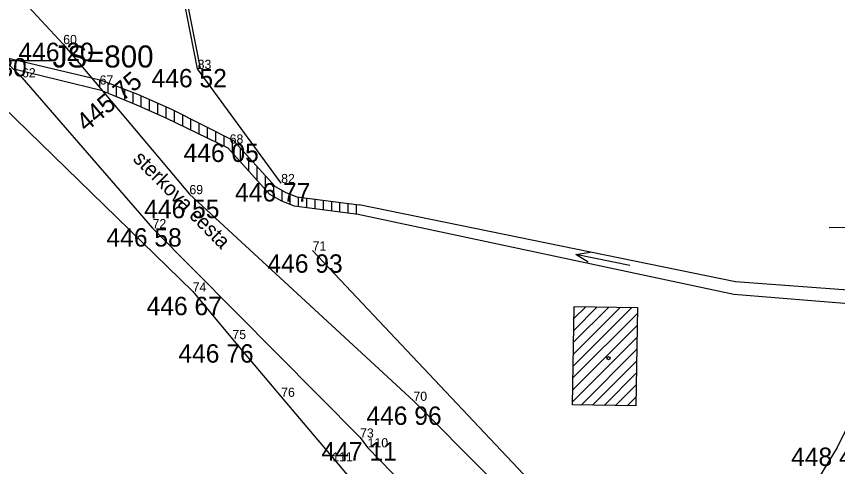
# Model space of a CAD drawing. Extents: x -559180 to -551373, y -1076947 to -1072071.
# Drawn here: x -553839.55 to -553794.91, y -1074556.42 to -1074531.94 of the extents above; entities that cross this region are included whole.
import ezdxf

# ---------------------------------------------------------------- set-up
doc = ezdxf.new("R2010")
doc.units = 0
for name, color, linetype in [('12_PLOTY', 7, 'Continuous'), ('14_BUDOVY', 7, 'Continuous'), ('17_KOMUNIKACE', 7, 'Continuous'), ('1_VODA_ZN', 7, 'Continuous'), ('28_VODA', 7, 'Continuous'), ('32', 7, 'Continuous'), ('3_BODY', 7, 'Continuous'), ('40_KANAL_ZN', 7, 'Continuous'), ('47_ZN_STAV_OBJ$', 7, 'Continuous'), ('49_POPIS_KANAL', 7, 'Continuous'), ('52_POPIS_UCELOVY', 7, 'Continuous'), ('6_VYSKY', 7, 'Continuous')]:
    doc.layers.add(name, color=color, linetype=linetype)

# ---------------------------------------------------------------- blocks, each defined once
blk = doc.blocks.new('POINT_DISPLAY')
blk.add_line((0, 0), (0, 0))
blk = doc.blocks.new('JS800')
at = {"layer": '49_POPIS_KANAL'}
blk.add_text('JS=800', height=1.2, dxfattribs=at).set_placement((-0.005, -0.236))
blk = doc.blocks.new('VYUST')
at = {"layer": '40_KANAL_ZN'}
for p, q in [((-0.35, 0.5), (0, 0.5)), ((0, 0.5), (0, -0.5)), ((0, 0), (3, 0.001)), ((-0.35, -0.5), (0, -0.5))]:
    blk.add_line(p, q, dxfattribs=at)
blk = doc.blocks.new('BZ')
at = {"layer": '47_ZN_STAV_OBJ$'}
blk.add_circle((0, 0), 0.0875, dxfattribs=at)
blk = doc.blocks.new('VOTOK')
at = {"layer": '28_VODA'}
for p, q in [((-3, 0), (0, 0)), ((-0.75, 0.281), (0, 0)), ((0, 0), (-0.75, -0.281))]:
    blk.add_line(p, q, dxfattribs=at)

msp = doc.modelspace()

# ---------------------------------------------------------------- linework, layer by layer
at = {"layer": '12_PLOTY'}
for p, q in [((-553829.7, -1074534.8), (-553832.73, -1074519.46)), ((-553829.552, -1074534.77), (-553832.582, -1074519.43)), ((-553829.552, -1074534.77), (-553829.7, -1074534.8)), ((-553825.16, -1074541.01), (-553829.7, -1074534.8)), ((-553840.29, -1074536.85), (-553829.97, -1074546.91)), ((-553790.1, -1074543.37), (-553795.373, -1074543.441)), ((-553810.38, -1074558.52), (-553823.45, -1074544.68)), ((-553829.97, -1074546.91), (-553827.81, -1074549.49)), ((-553791.6, -1074548.53), (-553794.93, -1074555.39)), ((-553827.81, -1074549.49), (-553825.16, -1074552.63)), ((-553825.16, -1074552.63), (-553820.61, -1074558)), ((-553794.93, -1074555.39), (-553796.9, -1074558.62))]:
    msp.add_line(p, q, dxfattribs=at)
at = {"layer": '14_BUDOVY'}
for p, q in [((-553809.32, -1074553.07), (-553809.23, -1074547.72)), ((-553809.23, -1074547.72), (-553805.79, -1074547.78)), ((-553805.79, -1074547.78), (-553805.87, -1074553.12)), ((-553805.87, -1074553.12), (-553809.32, -1074553.07))]:
    msp.add_line(p, q, dxfattribs=at)
at = {"layer": '17_KOMUNIKACE'}
for p, q in [((-553842.61, -1074527.4), (-553837.01, -1074533.45)), ((-553845.29, -1074529.44), (-553839.25, -1074535.26)), ((-553837.01, -1074533.45), (-553830.15, -1074541.61)), ((-553839.25, -1074535.26), (-553832.15, -1074543.46)), ((-553830.15, -1074541.61), (-553817.97, -1074552.85)), ((-553832.15, -1074543.46), (-553820.87, -1074554.85)), ((-553817.97, -1074552.85), (-553813.88, -1074556.95)), ((-553820.87, -1074554.85), (-553820.46, -1074555.38)), ((-553813.17, -1074562.89), (-553820.46, -1074555.38))]:
    msp.add_line(p, q, dxfattribs=at)
at = {"layer": '28_VODA'}
for p, q in [((-553840.44, -1074534.114), (-553835.463, -1074535.29)), ((-553834.882, -1074535.982), (-553839.626, -1074534.826)), ((-553835.463, -1074535.29), (-553834.95, -1074535.411)), ((-553827.753, -1074538.684), (-553825.481, -1074541.193)), ((-553828.063, -1074539.087), (-553825.786, -1074541.602)), ((-553824.304, -1074541.763), (-553820.914, -1074542.192)), ((-553824.448, -1074542.25), (-553820.977, -1074542.689)), ((-553800.465, -1074546.382), (-553820.914, -1074542.192)), ((-553820.977, -1074542.689), (-553800.559, -1074547.041)), ((-553791.122, -1074547.073), (-553800.465, -1074546.382)), ((-553800.559, -1074547.041), (-553791.361, -1074547.801))]:
    msp.add_line(p, q, dxfattribs=at)
for points in [[(-553834.95, -1074535.411), (-553832.976, -1074536.176), (-553831.114, -1074536.996), (-553827.753, -1074538.684)], [(-553834.882, -1074535.982), (-553833.026, -1074536.747), (-553831.437, -1074537.468), (-553828.063, -1074539.087)], [(-553825.481, -1074541.193), (-553824.912, -1074541.52), (-553824.304, -1074541.763)], [(-553825.786, -1074541.602), (-553825.136, -1074541.968), (-553824.448, -1074542.25)]]:
    msp.add_lwpolyline(points, dxfattribs=at)
at = {"layer": '32'}
for p, q in [((-553835.013, -1074535.826), (-553835.013, -1074535.396)), ((-553834.563, -1074536.113), (-553834.563, -1074535.561)), ((-553834.113, -1074536.299), (-553834.113, -1074535.735)), ((-553833.663, -1074536.484), (-553833.663, -1074535.91)), ((-553833.213, -1074536.67), (-553833.213, -1074536.084)), ((-553832.763, -1074536.866), (-553832.763, -1074536.27)), ((-553832.313, -1074537.071), (-553832.313, -1074536.468)), ((-553831.863, -1074537.275), (-553831.863, -1074536.666)), ((-553831.413, -1074537.48), (-553831.413, -1074536.864)), ((-553830.963, -1074537.695), (-553830.963, -1074537.072)), ((-553830.513, -1074537.911), (-553830.513, -1074537.298)), ((-553830.063, -1074538.127), (-553830.063, -1074537.524)), ((-553829.613, -1074538.343), (-553829.613, -1074537.75)), ((-553829.163, -1074538.559), (-553829.163, -1074537.976)), ((-553828.713, -1074538.775), (-553828.713, -1074538.202)), ((-553828.263, -1074538.991), (-553828.263, -1074538.428)), ((-553827.813, -1074539.363), (-553827.813, -1074538.663)), ((-553827.363, -1074539.86), (-553827.363, -1074539.114)), ((-553826.913, -1074540.357), (-553826.913, -1074539.611)), ((-553826.463, -1074540.854), (-553826.463, -1074540.108)), ((-553826.013, -1074541.351), (-553826.013, -1074540.605)), ((-553825.563, -1074541.728), (-553825.563, -1074541.102)), ((-553825.113, -1074541.977), (-553825.113, -1074541.404)), ((-553824.663, -1074542.162), (-553824.663, -1074541.62)), ((-553824.213, -1074542.28), (-553824.213, -1074541.775)), ((-553823.763, -1074542.337), (-553823.763, -1074541.831)), ((-553823.313, -1074542.394), (-553823.313, -1074541.888)), ((-553822.863, -1074542.45), (-553822.863, -1074541.945)), ((-553822.413, -1074542.507), (-553822.413, -1074542.002)), ((-553821.963, -1074542.564), (-553821.963, -1074542.059)), ((-553821.513, -1074542.621), (-553821.513, -1074542.116)), ((-553821.063, -1074542.678), (-553821.063, -1074542.173)), ((-553809.284, -1074550.956), (-553806.103, -1074547.775)), ((-553809.274, -1074550.309), (-553806.728, -1074547.764)), ((-553809.263, -1074549.662), (-553807.354, -1074547.753)), ((-553809.252, -1074549.015), (-553807.979, -1074547.742)), ((-553809.241, -1074548.367), (-553808.605, -1074547.731)), ((-553809.295, -1074551.604), (-553805.795, -1074548.103)), ((-553809.306, -1074552.251), (-553805.805, -1074548.749)), ((-553809.317, -1074552.898), (-553805.814, -1074549.395)), ((-553808.859, -1074553.077), (-553805.824, -1074550.041)), ((-553808.232, -1074553.086), (-553805.834, -1074550.688)), ((-553807.605, -1074553.095), (-553805.843, -1074551.334)), ((-553806.977, -1074553.104), (-553805.853, -1074551.98)), ((-553806.35, -1074553.113), (-553805.863, -1074552.626))]:
    msp.add_line(p, q, dxfattribs=at)

# ---------------------------------------------------------------- block references
at = {"layer": '1_VODA_ZN'}
for p in [(-553837.01, -1074533.45), (-553829.7, -1074534.8), (-553839.25, -1074535.26), (-553835.03, -1074535.65), (-553827.96, -1074538.86), (-553825.16, -1074541.01), (-553830.15, -1074541.61), (-553832.15, -1074543.46), (-553823.45, -1074544.68), (-553829.97, -1074546.91), (-553827.81, -1074549.49), (-553825.16, -1074552.63), (-553817.97, -1074552.85), (-553820.87, -1074554.85), (-553820.46, -1074555.38), (-553794.93, -1074555.39), (-553822.38, -1074556.14)]:
    msp.add_blockref('POINT_DISPLAY', p, dxfattribs=at)
at = {"layer": '28_VODA', "xscale": 0.9999975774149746, "yscale": 0.9999975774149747, "rotation": 168.33870404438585}
msp.add_blockref('VOTOK', (-553809.144, -1074544.885), dxfattribs=at)
at = {"layer": '32'}
for p in [(-553835.463, -1074535.29), (-553809.23, -1074547.72)]:
    msp.add_blockref('POINT_DISPLAY', p, dxfattribs=at)
at = {"layer": '40_KANAL_ZN'}
msp.add_blockref('VYUST', (-553840.6, -1074534.34), dxfattribs=at)
at = {"layer": '47_ZN_STAV_OBJ$'}
msp.add_blockref('BZ', (-553807.365, -1074550.527), dxfattribs=at)
at = {"layer": '49_POPIS_KANAL'}
msp.add_blockref('JS800', (-553837.581, -1074534.487), dxfattribs=at)

# ---------------------------------------------------------------- texts
at = {"layer": '3_BODY'}
for s, p in [('60', (-553837.01, -1074533.45)), ('83', (-553829.7, -1074534.8)), ('62', (-553839.25, -1074535.26)), ('67', (-553835.03, -1074535.65)), ('68', (-553827.96, -1074538.86)), ('82', (-553825.16, -1074541.01)), ('69', (-553830.15, -1074541.61)), ('72', (-553832.15, -1074543.46)), ('71', (-553823.45, -1074544.68)), ('74', (-553829.97, -1074546.91)), ('75', (-553827.81, -1074549.49)), ('76', (-553825.16, -1074552.63)), ('70', (-553817.97, -1074552.85)), ('73', (-553820.87, -1074554.85)), ('110', (-553820.46, -1074555.38)), ('111', (-553822.38, -1074556.14))]:
    msp.add_text(s, height=0.5, dxfattribs=at).set_placement(p)
at = {"layer": '52_POPIS_UCELOVY'}
msp.add_text('sterkova cesta', height=0.8, rotation=314.722, dxfattribs=at).set_placement((-553833.269, -1074539.737))
at = {"layer": '6_VYSKY'}
for s, p in [('446 20', (-553839.439, -1074534.373)), ('445 30', (-553843.079, -1074535.212)), ('446 52', (-553832.205, -1074535.8)), ('446 05', (-553830.465, -1074539.86)), ('446 77', (-553827.665, -1074542.01)), ('446 55', (-553832.604, -1074542.916)), ('446 58', (-553834.655, -1074544.46)), ('446 93', (-553825.904, -1074545.884)), ('446 67', (-553832.475, -1074548.191)), ('446 76', (-553830.748, -1074550.771)), ('446 96', (-553820.526, -1074554.156)), ('447 11', (-553822.965, -1074556.095)), ('448 44', (-553797.435, -1074556.39))]:
    msp.add_text(s, height=1, dxfattribs=at).set_placement(p)
msp.add_text('445 75', height=1, rotation=40.1155, dxfattribs=at).set_placement((-553835.768, -1074538.259))

doc.saveas('drawing.dxf')
